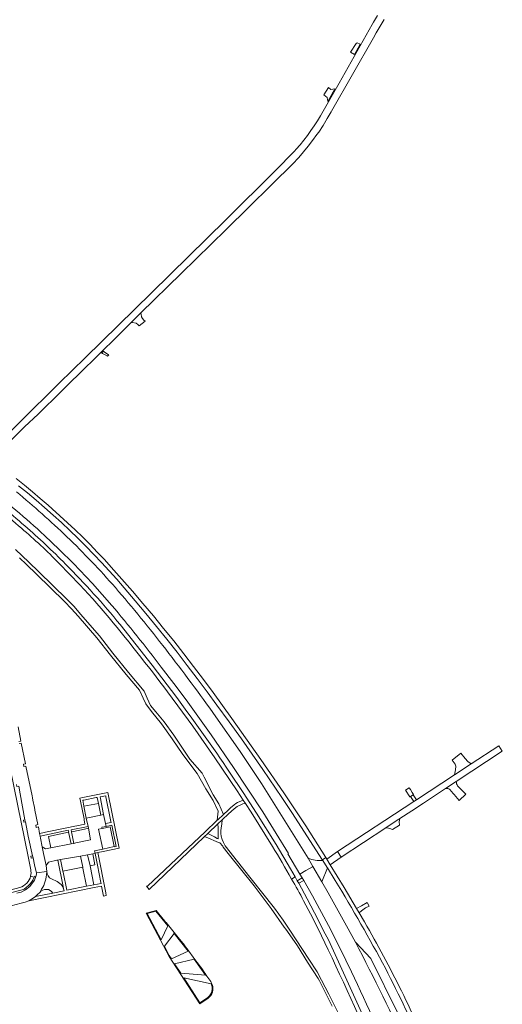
# Model space of a CAD drawing. Header units: metres. Extents: x 166325 to 190320, y 381923 to 404576.
# Tile 474 of 656: x 169848 to 170086, y 392405 to 392892. Entities that reach past the tile are written whole.
import ezdxf

# ---------------------------------------------------------------- set-up
doc = ezdxf.new("R2010")
doc.units = ezdxf.units.M
for name, color, linetype, lineweight in [('B-WE-VH-VERHARDING_ASFALT-GV', 8, 'Continuous', 18), ('B-WE-VH-VERHARDING_BETONSTRAATSTEEN-GV', 8, 'Continuous', 18), ('B-WE-VH-VERHARDING_HALFVERHARDING-GV', 8, 'Continuous', 18), ('B-WE-VH-VERHARDING_STRAATBAKSTEEN-GV', 8, 'Continuous', 18)]:
    doc.layers.add(name, color=color, linetype=linetype, lineweight=lineweight)

msp = doc.modelspace()

# ---------------------------------------------------------------- linework, layer by layer
at = {"layer": 'B-WE-VH-VERHARDING_ASFALT-GV', "flags": 128}
for points in [[(169839.778, 392680.722), (169849.886, 392690.652), (169856.642, 392697.034), (169867.964, 392708.234), (169873.194, 392713.374), (169876.278, 392716.309), (169887.262, 392727.106), (169888.756, 392728.574), (169893.834, 392733.565), (169902.577, 392742.234), (169902.636, 392742.292), (169907.396, 392746.977), (169927.231, 392766.498), (169949.522, 392788.267), (169982.914, 392821.092), (169984.778, 392823.172), (169985.325, 392823.782), (169987.675, 392826.525), (169989.964, 392829.32), (169992.191, 392832.164), (169994.354, 392835.057), (169995.27, 392836.323), (169997.389, 392839.623), (169999.44, 392842.966), (170001.423, 392846.35), (170001.586, 392846.634), (170022.278, 392882.837), (170023.672, 392885.379), (170025.558, 392888.67), (170027.513, 392891.921)], [(170024.207, 392893.863), (170022.343, 392890.652), (170021.657, 392889.432), (170005.288, 392860.538), (169996.146, 392844.411), (169994.624, 392841.903), (169993.033, 392839.437), (169991.377, 392837.015), (169989.655, 392834.64), (169987.869, 392832.312), (169986.02, 392830.034), (169984.109, 392827.807), (169983.258, 392826.854), (169973.791, 392817.134), (169949.418, 392792.932), (169912.636, 392756.882), (169879.908, 392724.778), (169867.091, 392712.28), (169847.744, 392693.261), (169841.265, 392686.8)], [(169846.975, 392661.617), (169851.316, 392658.091), (169855.606, 392654.503), (169859.844, 392650.855), (169864.029, 392647.146), (169868.161, 392643.378), (169872.238, 392639.55), (169876.26, 392635.665), (169880.227, 392631.723), (169884.136, 392627.725), (169887.988, 392623.671), (169891.782, 392619.562), (169895.516, 392615.399), (169899.191, 392611.184), (169902.805, 392606.916), (169904.625, 392604.771), (169909.883, 392598.494), (169915.078, 392592.166), (169920.212, 392585.788), (169925.283, 392579.36), (169930.291, 392572.882), (169935.236, 392566.356), (169940.116, 392559.782), (169944.932, 392553.161), (169951.022, 392544.94), (169957.031, 392536.661), (169967.673, 392521.471), (169977.06, 392507.656), (169982.318, 392499.743), (169996.816, 392477.228), (169997.031, 392476.885), (169998.705, 392477.934), (169988.792, 392493.561), (169984.607, 392499.997), (169977.974, 392509.951), (169966.711, 392526.411), (169952.32, 392546.592), (169947.697, 392553.1), (169943.01, 392559.561), (169938.258, 392565.975), (169933.441, 392572.341), (169928.562, 392578.659), (169923.619, 392584.927), (169918.614, 392591.146), (169913.547, 392597.314), (169908.418, 392603.432), (169903.229, 392609.497), (169897.979, 392615.511), (169892.669, 392621.471), (169889.358, 392625.128), (169885.84, 392628.885), (169882.265, 392632.588), (169878.633, 392636.234), (169874.944, 392639.824), (169871.2, 392643.356), (169867.402, 392646.829), (169863.55, 392650.243), (169861.543, 392651.98), (169857.694, 392655.359), (169853.793, 392658.678), (169849.841, 392661.936), (169845.839, 392665.132)], [(169859.757, 392637.085), (169866.976, 392630.178), (169874.092, 392623.165), (169883.418, 392613.286), (169888.304, 392607.973), (169893.038, 392602.525)], [(169866.98, 392623.273), (169872.171, 392618.011), (169877.242, 392612.634), (169883.614, 392605.774), (169889.752, 392598.704)], [(169925.132, 392556.971), (169913.003, 392573.03), (169905.121, 392583.057), (169897.144, 392593.008)], [(169917.467, 392572.068), (169923.626, 392563.975), (169929.691, 392555.812), (169942.063, 392538.571), (169953.213, 392522.441), (169967.561, 392500.512), (169974.211, 392489.88), (169980.269, 392479.979), (169979.99, 392479.78), (169985.972, 392469.777), (169988.926, 392471.518), (169992.123, 392473.403), (169992.363, 392473.551), (169990.004, 392477.572), (169967.02, 392514.462), (169961.743, 392522.463), (169956.372, 392530.401), (169944.405, 392547.539)], [(169920.557, 392559.736), (169932.983, 392542.801), (169943.914, 392527.231), (169954.963, 392510.881), (169957.947, 392506.344), (169959.06, 392504.615), (169961.793, 392500.309), (169972.375, 392483.436)], [(169981.853, 392467.355), (169983.566, 392468.427), (169981.28, 392472.45), (169974.158, 392484.401), (169964.511, 392499.82), (169957.91, 392510.064), (169951.168, 392520.215)], [(170063.208, 392515.553), (170057.932, 392512.089)], [(170060.009, 392511.59), (170061.67, 392509.611), (170062.13, 392509.063), (170064.568, 392506.159), (170067.891, 392509.219)], [(170067.891, 392509.219), (170063.82, 392513.379)], [(170017.855, 392446.133), (170015.156, 392450.724), (170013.943, 392452.786), (170007.813, 392463.21), (170000.915, 392474.414), (169999.176, 392477.191), (169998.705, 392477.934), (169997.031, 392476.885), (169997.228, 392476.569), (169999.463, 392472.991), (169999.528, 392472.887), (170003.394, 392466.61)], [(170013.335, 392436.175), (170008.94, 392444.31), (169999.945, 392460.59), (169996.818, 392465.956), (169992.363, 392473.551), (169992.123, 392473.403), (169988.926, 392471.518), (169985.972, 392469.777), (169987.1, 392467.89), (169987.83, 392466.62), (169992.19, 392458.98), (170000.008, 392444.453), (170005.765, 392433.063), (170011.354, 392421.59)], [(170024.446, 392383.154), (170018.157, 392397.45), (170009.16, 392417.399), (170000.019, 392437.283), (169998.45, 392440.23), (169993.22, 392450.725), (169989.57, 392457.61), (169985.35, 392465.26), (169984.65, 392466.52), (169983.566, 392468.427), (169981.853, 392467.355)], [(169987.778, 392456.624), (169992.29, 392447.981), (169996.669, 392439.271), (169999.973, 392432.346)]]:
    msp.add_lwpolyline(points, dxfattribs=at)
at = {"layer": 'B-WE-VH-VERHARDING_ASFALT-GV'}
for points in [[(169824.659, 392659.764, -0.0176149), (169848.422, 392640.603)], [(169850.064, 392641.776, 0.0205361), (169826.588, 392660.858)], [(169830.852, 392661.322, -0.0240483), (169859.757, 392637.085)], [(169870.87, 392636.43, 0.0151311), (169845.918, 392658.595)], [(169848.422, 392640.603, -0.0228488), (169866.98, 392623.273)], [(169870.187, 392622.898, 0.0194617), (169850.064, 392641.776)], [(169894.801, 392611.302, 0.0197107), (169870.87, 392636.43)], [(169897.144, 392593.008, 0.0247159), (169870.187, 392622.898)], [(169919.652, 392580.824, 0.0136103), (169894.801, 392611.302)], [(169893.038, 392602.525, -0.0103879), (169917.467, 392572.068)], [(169889.752, 392598.704, -0.0128561), (169920.557, 392559.736)], [(169944.405, 392547.539, 0.0103713), (169919.652, 392580.824)], [(169951.168, 392520.215, 0.0115312), (169925.132, 392556.971)], [(170057.932, 392512.089, -0.1661174), (170060.009, 392511.59)], [(170063.82, 392513.379, -0.1426822), (170063.208, 392515.553)], [(169972.375, 392483.436, -0.0084801), (169981.853, 392467.355)], [(169981.853, 392467.355, -0.0055148), (169987.778, 392456.624)], [(170003.394, 392466.61, -0.0149888), (170028.138, 392423.278)], [(170036.116, 392412.044, 0.0162772), (170017.855, 392446.133)], [(169999.973, 392432.346, -0.0106041), (170028.67, 392367.95)], [(170011.354, 392421.59, -0.0115685), (170034.33, 392369.89)], [(170028.138, 392423.278, -0.0188187), (170047.4, 392382.586)], [(170052.365, 392375.875, 0.017779), (170036.116, 392412.044)]]:
    msp.add_lwpolyline(points, format="xyb", dxfattribs=at)
at = {"layer": 'B-WE-VH-VERHARDING_ASFALT-GV', "flags": 128}
for points in [[(170042.169, 392505.603), (170004.585, 392480.906), (170006.331, 392478.205), (170028.34, 392492.657), (170029.101, 392493.157), (170034.781, 392496.886), (170035.252, 392497.195), (170041.169, 392501.081), (170046.95, 392504.877), (170057.932, 392512.089), (170063.208, 392515.553), (170085.922, 392530.468), (170084.15, 392533.19), (170070.537, 392524.244), (170062.267, 392518.81), (170043.601, 392506.544)], [(170070.537, 392524.244), (170068.919, 392525.391), (170067.512, 392526.85), (170065.515, 392529.492), (170061.171, 392526.141), (170062.624, 392524.093), (170062.935, 392523.156), (170062.764, 392521.263), (170062.267, 392518.81)], [(170034.781, 392496.886), (170029.101, 392493.157), (170028.34, 392492.657), (170029.072, 392492.617), (170030.421, 392492.321), (170031.688, 392491.848), (170035.063, 392493.927), (170035.039, 392495.535), (170035.252, 392497.195)]]:
    msp.add_lwpolyline(points, close=True, dxfattribs=at)
at = {"layer": 'B-WE-VH-VERHARDING_BETONSTRAATSTEEN-GV', "flags": 128}
for points in [[(170012.854, 392874.703), (170013.683, 392876.173), (170015.662, 392879.68), (170014.257, 392880.379), (170013.787, 392880.089), (170010.972, 392875.782)], [(170003.266, 392857.708), (170001.139, 392857.389), (170000.016, 392858.337), (169997.725, 392854.688), (169999.446, 392853.375), (169999.715, 392851.424)], [(170038.092, 392511.268), (170038.705, 392510.315), (170039.604, 392508.921), (170040.269, 392507.889), (170040.519, 392508.05), (170041.898, 392508.939), (170042.078, 392509.055), (170041.418, 392510.078), (170040.503, 392511.498), (170039.901, 392512.434)], [(169890.196, 392493.336), (169892.997, 392493.927), (169895.13, 392483.483), (169894.256, 392483.303), (169894.245, 392483.358), (169888.581, 392482.14), (169884.514, 392481.306), (169884.751, 392480.116), (169886.079, 392480.38), (169888.691, 392480.906), (169896.704, 392482.515), (169891.115, 392510.009), (169878.649, 392507.587), (169877.195, 392507.305), (169877.528, 392505.742), (169879.29, 392497.086), (169879.363, 392496.668), (169879.748, 392494.464), (169875.817, 392493.664), (169874.675, 392493.432), (169870.802, 392492.643), (169860.184, 392490.482), (169859.75, 392490.394), (169857.37, 392489.91), (169857.633, 392488.587), (169871.533, 392491.408), (169871.722, 392490.467), (169871.65, 392490.452), (169872.869, 392484.697), (169874.202, 392484.964), (169873.068, 392490.668), (169872.872, 392491.656), (169881.278, 392493.371), (169880.433, 392497.468), (169879.237, 392503.269), (169878.628, 392506.223), (169879.118, 392506.322), (169885.31, 392507.571), (169885.8, 392507.67), (169886.395, 392504.726), (169887.656, 392498.943), (169888.997, 392499.207), (169887.21, 392507.951), (169890.026, 392508.516), (169890.125, 392508.026), (169892.594, 392495.838), (169892.693, 392495.348), (169889.904, 392494.764)], [(170043.601, 392506.544), (170042.205, 392508.463), (170041.898, 392508.939), (170040.519, 392508.05), (170040.826, 392507.574), (170042.169, 392505.603)], [(169886.395, 392504.726), (169879.237, 392503.269), (169880.433, 392497.468), (169887.567, 392498.926), (169887.656, 392498.943)], [(169880.433, 392497.468), (169881.278, 392493.371), (169881.479, 392492.398), (169882.564, 392486.633), (169875.191, 392485.161), (169874.202, 392484.964), (169872.869, 392484.697), (169862.858, 392482.783), (169861.95, 392482.596), (169860.271, 392482.249), (169858.672, 392483.319), (169859.25, 392479.972), (169860.561, 392473.997), (169861.665, 392475.689), (169865.944, 392476.585), (169866.433, 392476.688), (169867.744, 392476.932), (169877.522, 392478.69), (169881.074, 392479.329), (169883.651, 392479.792), (169884.774, 392479.999), (169884.751, 392480.116), (169884.514, 392481.306), (169888.581, 392482.14), (169886.374, 392491.984), (169888.221, 392492.327), (169888.115, 392492.898), (169890.196, 392493.336), (169889.904, 392494.764), (169888.997, 392499.207), (169887.656, 392498.943), (169887.567, 392498.926)], [(169873.068, 392490.668), (169874.202, 392484.964), (169875.191, 392485.161), (169882.564, 392486.633), (169881.479, 392492.398), (169879.53, 392492), (169874.04, 392490.88)], [(169892.245, 392493.13), (169888.221, 392492.327), (169886.374, 392491.984), (169888.581, 392482.14), (169894.245, 392483.358)], [(169871.65, 392490.452), (169861.749, 392488.433), (169862.858, 392482.783), (169872.869, 392484.697)], [(169877.522, 392478.69), (169867.744, 392476.932), (169868.906, 392471.172), (169878.636, 392473.152)], [(169882.296, 392473.905), (169881.074, 392479.329), (169877.522, 392478.69), (169878.636, 392473.152), (169878.769, 392472.669), (169880.537, 392463.81), (169884.184, 392464.5)], [(169883.651, 392479.792), (169881.074, 392479.329), (169882.296, 392473.905), (169884.705, 392474.387)], [(170006.331, 392478.205), (170004.585, 392480.906), (169999.176, 392477.191), (170000.915, 392474.414)], [(169917.35, 392437.285), (169910.42, 392450.285), (169914.76, 392451.405), (169920.77, 392444.205)], [(169922.49, 392427.955), (169921.434, 392429.599), (169919.025, 392434.106), (169923.88, 392440.435), (169930.78, 392431.655)], [(169927.11, 392420.815), (169924.07, 392425.505), (169933.71, 392427.745), (169939.34, 392419.785)], [(169933.71, 392427.745), (169924.07, 392425.505), (169927.11, 392420.815), (169939.34, 392419.785)], [(169942.12, 392415.625), (169942.56, 392414.175), (169942.62, 392412.965), (169942.42, 392411.765), (169941.97, 392410.645), (169941.28, 392409.645), (169940.4, 392408.815), (169936.58, 392406.185), (169928.63, 392418.475)]]:
    msp.add_lwpolyline(points, close=True, dxfattribs=at)
for points in [[(169837.522, 392545.739), (169838.627, 392541.999), (169839.591, 392538.221), (169851.655, 392478.4), (169852.958, 392471.938)], [(169847.105, 392535.354), (169848.098, 392535.525), (169846.689, 392542.459)], [(169847.048, 392513.177), (169847.792, 392509.44), (169850.119, 392496.625), (169850.24, 392495.959), (169850.329, 392495.521), (169851.756, 392488.492), (169853.858, 392478.856), (169854.089, 392477.799), (169854.854, 392474.29), (169855.704, 392470.834), (169855.756, 392470.365), (169860.89, 392471.052), (169860.802, 392472.512), (169860.561, 392473.997), (169859.25, 392479.972), (169858.672, 392483.319), (169857.836, 392487.559), (169857.633, 392488.587), (169857.37, 392489.91), (169856.725, 392493.083), (169855.641, 392492.878), (169855.411, 392493.959), (169856.495, 392494.216), (169855.058, 392501.284), (169855.025, 392501.449), (169854.79, 392502.604), (169854.032, 392506.334), (169853.817, 392507.391), (169853.617, 392508.375), (169850.617, 392523.135), (169849.587, 392522.921), (169849.369, 392524.03), (169850.389, 392524.257), (169848.315, 392534.458), (169847.33, 392534.238)], [(169852.929, 392468.842), (169854.513, 392468.258), (169854.616, 392468.22), (169854.882, 392468.826), (169855.436, 392468.603), (169855.831, 392469.687), (169855.756, 392470.365), (169855.704, 392470.834), (169854.854, 392474.29), (169854.089, 392477.799), (169853.193, 392477.625), (169852.989, 392478.676), (169853.858, 392478.856), (169851.756, 392488.492), (169850.329, 392495.521), (169849.611, 392495.374), (169849.387, 392496.476), (169850.119, 392496.625), (169847.792, 392509.44), (169847.048, 392513.177), (169846.075, 392512.989), (169845.866, 392514.074)], [(169837.932, 392459.141), (169848.664, 392461.949), (169849.664, 392462.382), (169850.764, 392463.091), (169851.889, 392464.094), (169852.863, 392465.158), (169854.017, 392466.858), (169854.616, 392468.22)], [(169843.309, 392454.169), (169848.31, 392455.5), (169850.247, 392455.943), (169852.101, 392456.66), (169853.743, 392457.575), (169855.245, 392458.705), (169856.272, 392459.628), (169857.392, 392460.776), (169858.33, 392462.349), (169858.894, 392463.27), (169859.388, 392464.23), (169859.809, 392465.225), (169860.156, 392466.248), (169860.427, 392467.293), (169860.619, 392468.356), (169860.732, 392469.43), (169860.89, 392471.052), (169855.756, 392470.365), (169855.831, 392469.687), (169855.436, 392468.603), (169854.76, 392466.745), (169852.496, 392463.593), (169850.371, 392462.019), (169848.258, 392460.937), (169846.133, 392460.368)], [(169854.616, 392468.22), (169854.513, 392468.258), (169852.929, 392468.842)], [(169860.89, 392471.052), (169860.732, 392469.43), (169860.619, 392468.356), (169860.427, 392467.293), (169860.156, 392466.248), (169859.809, 392465.225), (169859.388, 392464.23), (169858.894, 392463.27), (169858.33, 392462.349), (169857.392, 392460.776)], [(169847.545, 392463.226), (169836.97, 392460.416), (169835.393, 392459.997), (169828.59, 392458.19), (169827.91, 392457.957), (169814.729, 392454.492), (169813.92, 392457.566), (169810.764, 392456.918), (169811.464, 392453.64), (169800.25, 392450.66), (169797.492, 392450.238), (169794.71, 392450.016), (169792.249, 392449.989), (169791.07, 392450.052), (169789.792, 392450.12)], [(169865.956, 392466.079), (169863.23, 392467.368)], [(169863.901, 392460.443), (169869.439, 392461.548), (169869.237, 392462.567), (169868.773, 392463.413)], [(169939.978, 392419.438), (169939.159, 392420.64), (169938.978, 392420.905), (169938.029, 392422.297), (169937.97, 392422.377), (169937.912, 392422.456), (169934.097, 392427.641), (169930.233, 392432.893), (169930.117, 392433.051), (169928.986, 392434.486), (169928.849, 392434.656), (169925.747, 392438.506), (169919.853, 392445.819), (169919.786, 392445.903), (169918.55, 392447.365), (169918.508, 392447.414), (169918.405, 392447.537), (169914.852, 392451.74), (169909.927, 392450.509), (169921.289, 392429.117), (169936.488, 392405.7), (169940.562, 392408.542)], [(170039.861, 392382.346), (170034.323, 392401.129), (170020.971, 392428.148), (170013.335, 392436.175)], [(169941.874, 392416.659), (169939.978, 392419.438)]]:
    msp.add_lwpolyline(points, dxfattribs=at)
at = {"layer": 'B-WE-VH-VERHARDING_BETONSTRAATSTEEN-GV'}
for points in [[(169852.929, 392468.842, -0.2803616), (169847.545, 392463.226)], [(169852.958, 392471.938, -0.1043311), (169852.929, 392468.842)], [(169863.23, 392467.368, -0.2871854), (169860.89, 392471.052)], [(169868.456, 392463.93, 0.1326912), (169865.956, 392466.079)], [(169868.773, 392463.413, 0.0243082), (169868.456, 392463.93)], [(169857.392, 392460.776, -0.5056126), (169863.901, 392460.443)], [(170013.335, 392436.175, -0.0111116), (170039.861, 392382.346)], [(169940.562, 392408.542, 0.3297428), (169942.615, 392415.223)], [(169942.615, 392415.223, 0.069201), (169941.874, 392416.659)]]:
    msp.add_lwpolyline(points, format="xyb", dxfattribs=at)
at = {"layer": 'B-WE-VH-VERHARDING_HALFVERHARDING-GV', "flags": 128}
for points in [[(169847.483, 392626.015), (169850.936, 392622.779), (169855.869, 392617.934), (169869.708, 392604.484), (169873.189, 392600.88), (169876.428, 392597.196), (169885.664, 392586.537), (169892.351, 392577.917), (169900.046, 392568.381), (169906.744, 392560.717), (169908.574, 392556.611), (169909.824, 392553.951), (169912.614, 392550.076), (169917.576, 392543.985), (169922.833, 392536.62), (169928.158, 392528.835), (169935.17, 392519.443), (169939.461, 392511.946), (169943.057, 392506.177), (169945.51, 392500.868), (169945.138, 392496.344), (169945.359, 392496.553), (169948.139, 392499.179), (169945.939, 392504.451), (169943.152, 392508.863), (169938.601, 392517.593), (169937.577, 392519.559), (169931.592, 392526.517), (169923.593, 392538.427), (169918.848, 392544.956), (169914.759, 392549.961), (169912.193, 392553.073), (169910.45, 392556.708), (169908.936, 392560.077), (169901.273, 392569.408), (169893.606, 392578.91), (169886.902, 392587.551), (169877.633, 392598.247), (169874.366, 392601.964), (169870.84, 392605.614), (169856.987, 392619.079), (169852.045, 392623.932), (169845.446, 392630.146)], [(170007.038, 392396.948), (170000.185, 392410.5), (169996.597, 392417.4), (169994.425, 392421.496), (169990.298, 392427.826), (169984.138, 392437.328), (169981.027, 392442.086), (169977.593, 392447.107), (169973.373, 392452.882), (169961.269, 392468.313), (169948.994, 392483.821), (169948.117, 392485.469), (169947.593, 392486.809), (169947.1, 392488.595), (169946.915, 392489.873), (169946.915, 392491.229), (169947.023, 392492.676), (169947.377, 392494.463), (169947.525, 392496.577), (169945.458, 392494.613), (169945.555, 392492.712), (169945.509, 392490.453), (169945.509, 392488.609), (169945.509, 392487.18), (169945.14, 392487.411), (169943.769, 392488.174), (169942.109, 392488.957), (169941.36, 392489.301), (169940.395, 392489.801), (169938.685, 392488.176), (169939.654, 392488.102), (169945.764, 392485.427), (169946.337, 392485.178), (169946.395, 392485.153), (169947.822, 392483.533), (169948.032, 392483.178), (169948.101, 392483.042), (169950.523, 392480.027), (169963.369, 392464.037), (169971.8, 392452.718), (169978.208, 392443.596), (169979.005, 392442.515), (169979.767, 392441.376), (169984.695, 392434.36), (169989.696, 392426.294), (169994.958, 392418.164), (169995.535, 392417.01), (170001.94, 392404.475)]]:
    msp.add_lwpolyline(points, dxfattribs=at)
msp.add_lwpolyline([(169940.395, 392489.801), (169945.458, 392494.613), (169947.525, 392496.577), (169950.666, 392499.563), (169953.534, 392502.02), (169954.947, 392503.23), (169956.744, 392504.02), (169957.752, 392504.464), (169959.06, 392504.615), (169957.947, 392506.344), (169955.045, 392505.136), (169954.321, 392504.612), (169953.525, 392504.036), (169951.691, 392502.521), (169950.474, 392501.383), (169948.139, 392499.179), (169945.359, 392496.553), (169945.138, 392496.344), (169938.99, 392490.538), (169936.289, 392487.987), (169910.649, 392463.773), (169910.128, 392463.744), (169911.397, 392462.242), (169938.685, 392488.176)], close=True, dxfattribs=at)
at = {"layer": 'B-WE-VH-VERHARDING_STRAATBAKSTEEN-GV', "flags": 128}
for points in [[(169908.874, 392743.363), (169908.114, 392744.214), (169907.751, 392745.075), (169907.57, 392746.368), (169907.396, 392746.977), (169902.636, 392742.292), (169903.302, 392742.179), (169905.047, 392741.837), (169905.95, 392741.278), (169906.545, 392740.595), (169909.42, 392742.935)], [(169884.224, 392463.108), (169887.996, 392463.865), (169888.98, 392458.939), (169890.221, 392459.193), (169890.043, 392460.463), (169886.079, 392480.38), (169884.751, 392480.116), (169884.774, 392479.999), (169885.945, 392474.125), (169887.625, 392465.703), (169887.723, 392465.213), (169884.184, 392464.5), (169880.537, 392463.81), (169870.791, 392461.828), (169869.005, 392470.682), (169868.906, 392471.172), (169867.744, 392476.932), (169866.433, 392476.688), (169869.007, 392463.724), (169869.237, 392462.567), (169869.439, 392461.548), (169863.901, 392460.443), (169855.245, 392458.705), (169853.743, 392457.575), (169852.101, 392456.66)], [(169987.1, 392467.89), (169984.65, 392466.52), (169985.35, 392465.26), (169987.83, 392466.62)], [(170020.142, 392453.977), (170019.09, 392455.706), (170016.439, 392454.155), (170013.943, 392452.786), (170015.156, 392450.724), (170016.366, 392451.714), (170018.414, 392453.059)], [(169914.76, 392451.405), (169910.42, 392450.285), (169917.35, 392437.285), (169920.77, 392444.205)], [(169923.88, 392440.435), (169919.025, 392434.106), (169921.434, 392429.599), (169922.49, 392427.955), (169930.78, 392431.655)], [(169942.62, 392412.965), (169942.56, 392414.175), (169942.12, 392415.625), (169928.63, 392418.475), (169936.58, 392406.185), (169940.4, 392408.815), (169941.28, 392409.645), (169941.97, 392410.645), (169942.42, 392411.765)]]:
    msp.add_lwpolyline(points, close=True, dxfattribs=at)
for points in [[(169888.909, 392728.052), (169887.951, 392727.126), (169888.088, 392727.101)], [(169888.441, 392726.985), (169890.656, 392725.765), (169890.862, 392725.591), (169891.477, 392726.227), (169891.336, 392726.359)], [(169891.336, 392726.359), (169889.166, 392727.811)], [(169990.004, 392477.572), (169992.363, 392473.551), (169996.818, 392465.956), (169999.528, 392472.887)], [(169999.528, 392472.887), (169999.463, 392472.991), (169997.228, 392476.569)]]:
    msp.add_lwpolyline(points, dxfattribs=at)
at = {"layer": 'B-WE-VH-VERHARDING_STRAATBAKSTEEN-GV'}
for points in [[(169888.088, 392727.101, -0.050223), (169888.441, 392726.985)], [(169889.166, 392727.811, -0.1044389), (169888.909, 392728.052)], [(169997.228, 392476.569, -0.1241592), (169990.004, 392477.572)]]:
    msp.add_lwpolyline(points, format="xyb", dxfattribs=at)

doc.saveas('drawing.dxf')
